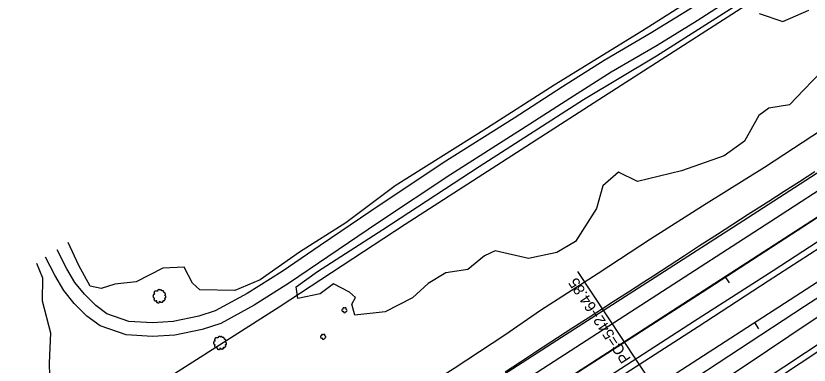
# Model space of a CAD drawing. Extents: x 1901471 to 1963503, y 756461 to 799997.
# Drawn here: x 1926211.2 to 1926646.3, y 771363.9 to 771555.3 of the extents above; entities that cross this region are included whole.
import ezdxf

# ---------------------------------------------------------------- set-up
doc = ezdxf.new("R2010")
doc.units = 0
for name, color, linetype in [('RD_DTM_BkLn1', 7, 'Continuous'), ('RD_EX_Conc', 7, 'Continuous'), ('RD_EX_Fence_Other', 7, 'Continuous'), ('RD_EX_H2O', 7, 'Continuous'), ('RD_EX_Road', 7, 'Continuous'), ('RD_EX_VEG', 7, 'Continuous'), ('RD_HC_Cl', 7, 'Continuous'), ('RD_HC_Data', 7, 'Continuous'), ('RD_HC_Data_Tic', 7, 'Continuous')]:
    doc.layers.add(name, color=color, linetype=linetype)

# ---------------------------------------------------------------- blocks, each defined once
blk = doc.blocks.new('T2')
at = {"layer": 'RD_EX_VEG'}
for points in [[(0.05, 7.21), (-0.25, 7.24), (-0.57, 7.14), (-0.82, 7.04), (-1.05, 6.96), (-1.27, 6.86), (-1.57, 6.69), (-1.8, 6.49), (-1.92, 6.24), (-1.97, 6.01), (-2.02, 5.74), (-2.02, 5.56), (-2.15, 5.54), (-2.3, 5.56), (-2.55, 5.64), (-2.8, 5.64), (-3.05, 5.64), (-3.4, 5.61), (-3.75, 5.61), (-4.02, 5.56), (-4.35, 5.51), (-4.72, 5.39), (-5.07, 5.26), (-5.37, 5.01), (-5.62, 4.54), (-5.75, 4.19), (-5.9, 3.94), (-5.75, 3.49), (-5.57, 3.14), (-5.55, 2.94), (-5.47, 2.52), (-5.37, 2.29), (-5.25, 2.09), (-5.32, 2.07), (-5.7, 2.02), (-6, 1.92), (-6.42, 1.69), (-6.64, 1.47), (-6.74, 1.14), (-6.77, 0.79), (-6.87, 0.59), (-6.94, 0.32), (-6.97, 0.24), (-7.02, -0.08), (-6.92, -0.53), (-6.89, -0.88), (-6.77, -1.11), (-6.62, -1.28), (-6.44, -1.53), (-6.05, -1.76), (-5.72, -1.86), (-5.52, -1.88), (-5.7, -2.38), (-5.75, -2.73), (-5.87, -3.13), (-5.87, -3.21), (-5.92, -3.68), (-5.77, -4.01), (-5.7, -4.38), (-5.52, -4.61), (-5.25, -4.91), (-4.92, -5.13), (-4.42, -5.26), (-4.02, -5.23), (-3.45, -5.06), (-3.2, -4.98), (-3.22, -5.16), (-3.2, -5.53), (-3.2, -5.96), (-3.05, -6.28), (-2.95, -6.56), (-2.8, -6.81), (-2.47, -7.03), (-2.07, -7.11), (-1.65, -7.26), (-1.2, -7.33), (-0.7, -7.36), (-0.1, -7.21), (0.18, -7.08), (0.28, -6.91), (0.48, -6.53), (0.43, -6.31), (0.45, -5.71), (0.55, -5.88), (0.73, -6.23), (1.23, -6.53), (1.63, -6.71), (2.1, -6.86), (2.4, -6.93), (2.88, -6.86), (3.25, -6.78), (3.63, -6.66), (3.93, -6.38), (4.1, -6.11), (4.15, -5.83), (4.23, -5.46), (4.28, -5.28)], [(4.28, -5.28), (4.2, -5.11), (4.15, -4.86), (4.23, -4.88), (4.4, -4.93), (4.68, -5.06), (4.9, -5.13), (5.23, -5.11), (5.5, -5.01), (5.95, -4.73), (6.22, -4.26), (6.5, -3.86), (6.57, -3.53), (6.52, -3.31), (6.5, -2.81), (6.3, -2.56), (6.25, -2.43), (6.15, -2.03), (6.22, -1.98), (6.5, -1.93), (6.87, -1.81), (7.15, -1.68), (7.37, -1.51), (7.45, -1.28), (7.42, -0.88), (7.47, -0.48), (7.4, -0.33), (7.3, -0.18), (7.22, 0.02), (7.07, 0.17), (6.97, 0.32), (6.87, 0.42), (6.75, 0.57), (6.57, 0.69), (6.42, 0.74), (6.37, 0.89), (6.52, 1.09), (6.57, 1.19), (6.6, 1.42), (6.82, 1.77), (6.87, 2.17), (6.82, 2.59), (6.77, 2.87), (6.62, 3.14), (6.42, 3.39), (6.3, 3.56), (6.12, 3.69), (5.8, 3.81), (5.55, 3.86), (5.2, 3.86), (5, 3.91), (5.03, 3.96), (5.03, 4.11), (5.03, 4.39), (4.95, 4.84), (4.8, 5.34), (4.8, 5.36), (4.7, 5.61), (4.48, 5.81), (4.3, 5.91), (4.1, 6.04), (3.85, 6.06), (3.55, 6.06), (3.28, 6.01), (3.08, 5.91), (2.9, 5.79), (2.83, 5.94), (2.73, 6.24), (2.68, 6.39), (2.53, 6.56), (2.3, 6.76), (1.85, 6.89), (1.23, 6.81), (0.93, 6.61), (0.78, 6.44), (0.73, 6.56), (0.53, 6.76), (0.43, 6.94), (0.25, 7.06), (0.1, 7.16), (0, 7.21)]]:
    blk.add_spline(points, degree=3, dxfattribs=at)
blk = doc.blocks.new('SB2')
at = {"layer": 'RD_EX_VEG'}
for centre, radius, start, end in [((-1.56, -0.16), 1.26, 96.45179, 294.73401), ((-0.72, 1.55), 1.08, 34.97629, 204.75602), ((1.05, 1.7), 0.995, 308.76261, 152.04674), ((1.84, -0.28), 1.22, 256.56668, 98.10463), ((0.25, -1.6), 1.32, 166.88266, 5.75893)]:
    blk.add_arc(centre, radius, start, end, dxfattribs=at)

msp = doc.modelspace()

# ---------------------------------------------------------------- linework, layer by layer
at = {"layer": 'RD_DTM_BkLn1'}
for points in [[(1926508.26, 771379.09), (1926516.66, 771384.51), (1926525.06, 771389.94), (1926533.45, 771395.37), (1926538.73, 771398.77), (1926547.14, 771404.18), (1926555.55, 771409.59), (1926561.04, 771413.12), (1926569.43, 771418.56), (1926577.81, 771424.01), (1926586.2, 771429.45), (1926587.55, 771430.32), (1926595.95, 771435.74), (1926604.35, 771441.16), (1926612.76, 771446.58), (1926615.68, 771448.47), (1926624.11, 771453.85), (1926632.54, 771459.24), (1926640.96, 771464.62), (1926649.39, 771470)], [(1926479.52, 771360.31), (1926487.89, 771365.78), (1926496.26, 771371.25), (1926504.63, 771376.72), (1926508.26, 771379.09)]]:
    msp.add_lwpolyline(points, dxfattribs=at)
at = {"layer": 'RD_EX_Conc'}
msp.add_lwpolyline([(1926913.86, 771614.96), (1926856.12, 771577.52), (1926789.49, 771534.35), (1926717.34, 771487.72), (1926653.86, 771446.58), (1926587.5, 771403.7), (1926520.58, 771360.56), (1926450.82, 771315.78), (1926386.48, 771274.03), (1926337.64, 771242.68)], dxfattribs=at)
at = {"layer": 'RD_EX_Fence_Other'}
for points in [[(1926123.55, 771248.7), (1926275.46, 771344.86), (1926355.52, 771395.91), (1926424.79, 771441.17), (1926530.89, 771509.43), (1926628.27, 771572.09), (1926704.79, 771621.63), (1926787.18, 771674.72), (1926849.91, 771715.16), (1926941.17, 771774.91), (1927014.76, 771822.08), (1927102.81, 771879.34), (1927189.76, 771936.16), (1927324.36, 772022.72), (1927401.87, 772072.57), (1927505.46, 772139.07), (1927552.57, 772169.38), (1927610.42, 772206.83), (1927669.56, 772245.41), (1927727.77, 772282), (1927850.35, 772361.69), (1927906.61, 772393.18), (1928159.93, 772541.58)], [(1926182.3, 771080.62), (1926247.6, 771123.86), (1926313.93, 771167.94), (1926371.02, 771205.25), (1926416.83, 771235.47), (1926477.89, 771275.65), (1926522.02, 771304.72), (1926569.04, 771335.92), (1926611.21, 771363.72), (1926647.32, 771388), (1926687.51, 771414.32), (1926735.3, 771446.06), (1926785.74, 771479.26), (1926833.51, 771511.22), (1926898.65, 771554.27), (1926938.55, 771580.97), (1926986.82, 771611.93), (1927022.76, 771635.27), (1927060.7, 771659.72), (1927104.19, 771687.49), (1927151.86, 771719.24), (1927193.2, 771746.24), (1927158.07, 771727.8)]]:
    msp.add_lwpolyline(points, dxfattribs=at)
at = {"layer": 'RD_EX_H2O'}
for points in [[(1927178.55, 771746.03), (1927142.04, 771722.6), (1927087.07, 771685.87), (1927035.71, 771652.42), (1926984.95, 771619.06), (1926937.79, 771587.95), (1926880.68, 771550.21), (1926821.56, 771511.96), (1926758.84, 771471.9), (1926700.21, 771432.66), (1926643.77, 771396.01), (1926572.34, 771349.32), (1926498.61, 771301.78), (1926441.76, 771263.88), (1926366.72, 771215.15), (1926345.97, 771201.99), (1926308.41, 771177.14), (1926262.44, 771147.1)], [(1926241.22, 771226.2), (1926263.88, 771240.9), (1926283.66, 771254.25), (1926294.09, 771261.48), (1926322.21, 771279.06), (1926347.21, 771295.83), (1926371.58, 771311.01), (1926407.04, 771333.92), (1926451.6, 771362.36), (1926479.42, 771380.57), (1926499.01, 771394.1), (1926530.47, 771414.3), (1926559.19, 771433.19), (1926589.85, 771452.44), (1926621.74, 771472.5), (1926658.38, 771496.29)]]:
    msp.add_lwpolyline(points, dxfattribs=at)
at = {"layer": 'RD_EX_Road'}
for points in [[(1927167.58, 771805.44), (1927132.53, 771782.19), (1927125.25, 771776.81), (1927087.59, 771752.02), (1927053.76, 771729.63), (1927035.3, 771718.19), (1927013.38, 771703.59), (1926986.15, 771685.9), (1926961.73, 771670.26), (1926935.01, 771653.41), (1926901.57, 771632.05), (1926849.07, 771597.53), (1926787.19, 771557.66), (1926731.73, 771521.52), (1926678.93, 771487.39), (1926612.37, 771444.56), (1926561.87, 771411.9), (1926510.4, 771379.07), (1926470.49, 771353.37), (1926426.89, 771325.32), (1926388.11, 771299.87), (1926326.45, 771259.81), (1926252.5, 771212.2), (1926204.25, 771180.69)], [(1927149.35, 771780.93), (1927120.56, 771762.29), (1927086.84, 771740.15), (1927051.47, 771717.13), (1927018.6, 771696.09), (1926983.47, 771673.66), (1926945.99, 771649.59), (1926906.99, 771624.78), (1926832.84, 771576.62), (1926755.38, 771526.66), (1926697.72, 771489.54), (1926627.78, 771444.21), (1926557.1, 771398.6), (1926503.29, 771363.85), (1926451.94, 771330.76), (1926402.89, 771299.02), (1926358.62, 771270.33), (1926331.71, 771252.84), (1926280.14, 771219.61), (1926220.65, 771181.12), (1926155.39, 771139.06)], [(1926198.04, 771135.51), (1926265.67, 771178.91), (1926344.33, 771229.73), (1926401.98, 771266.94), (1926443.51, 771293.54), (1926486.5, 771321.44), (1926535.14, 771352.78), (1926585.38, 771385.13), (1926623.75, 771410.05), (1926674.88, 771443.08), (1926726.38, 771476.39), (1926774.06, 771507.6), (1926827.87, 771542.61), (1926884.73, 771579.17), (1926920.56, 771602.59), (1926966.82, 771632), (1927005.55, 771657.03), (1927044.01, 771681.86), (1927078.23, 771703.97), (1927115.16, 771727.46), (1927145.35, 771747.05), (1927181.66, 771770.5)], [(1926173.64, 771123.8), (1926231.16, 771160.73), (1926288.05, 771197.26), (1926342.13, 771232.32), (1926407.18, 771274.33), (1926447.65, 771300.57), (1926497.51, 771332.92), (1926539.88, 771360.11), (1926583.3, 771388.17), (1926626.5, 771415.87), (1926674.88, 771447.29), (1926731.15, 771483.92), (1926794.25, 771524.81), (1926853.92, 771562.89), (1926918.89, 771605.02), (1926952.49, 771626.65), (1926984.15, 771646.87), (1927014.02, 771666.12), (1927045.33, 771686.54), (1927084.81, 771711.89), (1927125.73, 771738.37), (1927158.39, 771759.31)], [(1926170.56, 771054.37), (1926238.93, 771099.25), (1926310, 771145.81), (1926373.26, 771187.27), (1926415.21, 771215.09), (1926455.3, 771241.66), (1926509.67, 771277.66), (1926551.63, 771305.6), (1926597.02, 771335.88), (1926641.29, 771365.08), (1926689.8, 771397.01), (1926733.2, 771425.68), (1926783.44, 771459.04), (1926840.44, 771496.53), (1926897.05, 771534.1), (1926942.53, 771564.64), (1926971.64, 771583.88), (1927009.1, 771608.79), (1927048.55, 771634.86), (1927086.14, 771659.77), (1927129.55, 771688.23), (1927165.58, 771711.85)], [(1926176.79, 771062.24), (1926235.35, 771100.84), (1926300.5, 771143.98), (1926370.87, 771190.2), (1926404.8, 771212.49), (1926455.53, 771246.01), (1926503.18, 771277.65), (1926550.65, 771309.1), (1926596.81, 771339.51), (1926644.32, 771370.78), (1926694.49, 771404), (1926733.97, 771429.97), (1926786.39, 771465.06), (1926839.15, 771499.87), (1926895.5, 771537.14), (1926939.55, 771566.67), (1926960.91, 771580.78), (1926992.74, 771601.8), (1927022.16, 771621.57), (1927056.83, 771644.53), (1927087.63, 771664.63), (1927123.94, 771688.69), (1927155.05, 771708.6)], [(1926656.55, 771606.59), (1926631.63, 771590.96), (1926603.86, 771573.96), (1926580.84, 771559), (1926559.03, 771545.59), (1926533.86, 771530.9), (1926510.97, 771516.36), (1926484.4, 771499.31), (1926445.63, 771474.71), (1926405.84, 771448.25), (1926378.12, 771429.43), (1926357.18, 771415.26), (1926338.11, 771403.24), (1926320.57, 771393.66), (1926311.46, 771390.72), (1926297.45, 771387.84), (1926286.19, 771387.12), (1926273.12, 771387.89), (1926261.01, 771392.13), (1926255.08, 771396.55), (1926248.82, 771402.82), (1926243.6, 771409.23), (1926239.1, 771416.77), (1926233.84, 771427.2)], [(1926660.56, 771600.25), (1926635.58, 771584.58), (1926607.86, 771567.61), (1926584.85, 771552.66), (1926562.89, 771539.16), (1926537.76, 771524.49), (1926515, 771510.04), (1926488.43, 771492.99), (1926449.72, 771468.42), (1926410.02, 771442.02), (1926382.33, 771423.23), (1926361.28, 771408.98), (1926341.91, 771396.77), (1926323.54, 771386.73), (1926313.37, 771383.46), (1926298.45, 771380.39), (1926286.21, 771379.61), (1926271.63, 771380.46), (1926257.44, 771385.44), (1926250.16, 771390.86), (1926243.24, 771397.79), (1926237.44, 771404.91), (1926232.52, 771413.15), (1926227.53, 771423.07)]]:
    msp.add_lwpolyline(points, dxfattribs=at)
at = {"layer": 'RD_EX_VEG'}
for points in [[(1926665.52, 771616.78), (1926640.1, 771600.15), (1926609.51, 771581.11), (1926595.24, 771572.89), (1926554.9, 771547.08), (1926506.39, 771517.38), (1926469.22, 771493.63), (1926419.23, 771462.11), (1926392.17, 771441.85), (1926366.78, 771425.92), (1926345.09, 771410.75), (1926331.36, 771404.86), (1926312.13, 771405.25), (1926308.11, 771408.8), (1926303.57, 771417.71), (1926291.8, 771416.99), (1926277.16, 771409.67), (1926265.47, 771408.32), (1926257.93, 771406.02), (1926251.99, 771407.13), (1926245.75, 771418.61), (1926239.94, 771431.19)], [(1926653.19, 771524.98), (1926643.35, 771514.72), (1926635.43, 771506.64), (1926624.12, 771504.7), (1926618.75, 771500.65), (1926610.85, 771486.7), (1926599.59, 771478.59), (1926576.18, 771470.34), (1926552.08, 771464.65), (1926541.69, 771469.71), (1926533.08, 771462.17), (1926529.72, 771449.72), (1926518.16, 771431.67), (1926507.92, 771425.58), (1926492.29, 771422.3), (1926473.98, 771426.65), (1926468.26, 771423.88), (1926459.03, 771416.27), (1926446.94, 771414.49), (1926437.36, 771408.67), (1926428.67, 771400.74), (1926413.69, 771393.19), (1926397.14, 771391.32), (1926395.53, 771397.31), (1926397.49, 771400.95), (1926394.22, 771403.89), (1926385.32, 771408.45), (1926378.04, 771402.97), (1926365.91, 771400.49), (1926364.89, 771406.86), (1926376.61, 771415.28), (1926412.43, 771438.28), (1926465.35, 771472.73), (1926522.47, 771509.47), (1926562.53, 771533.42), (1926610.54, 771564.13)], [(1926618.82, 771556.68), (1926631.77, 771552.31), (1926646.05, 771558.39)], [(1926222.46, 771419.75), (1926225.85, 771411.84), (1926225.67, 771399.14), (1926230.17, 771381.56), (1926229.42, 771365.05), (1926229.81, 771351.1), (1926232.65, 771339.53), (1926238.9, 771327.73), (1926241.78, 771320.13), (1926234.6, 771305.45), (1926220.51, 771298.38), (1926221.64, 771289.8), (1926234.82, 771276.32), (1926237.45, 771262.47), (1926232.08, 771249.6), (1926224.06, 771241.65), (1926211.34, 771233.94), (1926201.23, 771230.18)]]:
    msp.add_lwpolyline(points, dxfattribs=at)
at = {"layer": 'RD_HC_Cl'}
for p, q in [((1926729.52, 771495.93), (1917217.27, 765354.92)), ((1926745.76, 771470.78), (1917232.23, 765328.83))]:
    msp.add_line(p, q, dxfattribs=at)
at = {"layer": 'RD_HC_Data'}
msp.add_line((1926586.25, 771314.39), (1926519.37, 771415.28), dxfattribs=at)
at = {"layer": 'RD_HC_Data_Tic'}
for p, q in [((1926600.14, 771412.4), (1926602.31, 771409.04)), ((1926616.38, 771387.25), (1926618.55, 771383.89))]:
    msp.add_line(p, q, dxfattribs=at)

# ---------------------------------------------------------------- block references
at = {"layer": 'RD_EX_VEG'}
for name, p, xscale, yscale in [('T2', (1926289.84, 771401.76), 0.4921259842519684, 0.4921259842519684), ('SB2', (1926391.33, 771394.1), 0.5019685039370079, 0.5019685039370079), ('SB2', (1926379.66, 771379.51), 0.5019685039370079, 0.5019685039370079), ('T2', (1926323.07, 771376.16), 0.4921259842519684, 0.4921259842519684)]:
    msp.add_blockref(name, p, dxfattribs=dict(at, xscale=xscale, yscale=yscale))

# ---------------------------------------------------------------- texts
at = {"layer": 'RD_HC_Data'}
msp.add_text('PC=542+64.85', height=6, rotation=123.5419, dxfattribs=at).set_placement((1926548.67, 771367.46))

doc.saveas('drawing.dxf')
